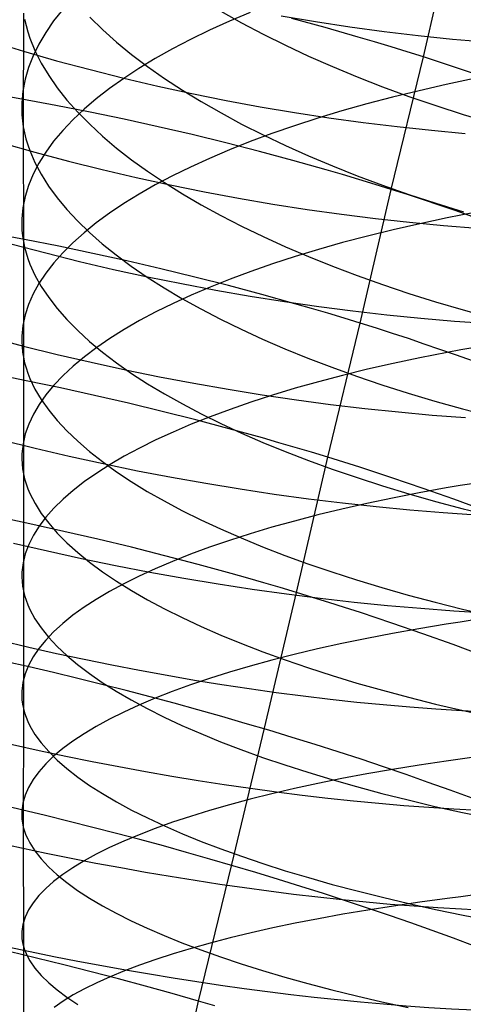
# Model space of a CAD drawing. Extents: x -383 to 1849, y -1185 to -529.
# Tile 784 of 870: x 1817 to 1823, y -996 to -982. Entities that reach past the tile are written whole.
import ezdxf

# ---------------------------------------------------------------- set-up
doc = ezdxf.new("R2010")
doc.units = 0
doc.layers.add('PREDEFINITO', color=7, linetype='CONTINUOUS')

msp = doc.modelspace()

# ---------------------------------------------------------------- linework, layer by layer
at = {"layer": 'PREDEFINITO'}
for p, q in [((1822.642, -982.461, 478.222), (1823.071, -980.608, 478.91)), ((1817.579, -981.793, 660.95), (1817.452, -981.954, 660.505)), ((1817.027, -981.844, 655.741), (1817.026, -983.441, 656.411)), ((1817.043, -981.932, 655.515), (1817.064, -982.02, 655.288)), ((1817.958, -981.901, 651.087), (1818.14, -982.078, 650.666)), ((1819.8, -981.817, 647.22), (1820.09, -981.98, 646.856)), ((1820.21, -981.836, 666.586), (1819.918, -981.96, 666.211)), ((1820.644, -981.884, 510.293), (1821.126, -981.965, 510.244)), ((1821.262, -982.049, 477.975), (1820.794, -981.922, 477.924)), ((1817.064, -982.02, 655.288), (1817.089, -982.108, 655.063)), ((1817.452, -981.954, 660.505), (1817.34, -982.116, 660.056)), ((1818.14, -982.078, 650.666), (1818.336, -982.252, 650.25)), ((1819.639, -982.086, 665.828), (1819.372, -982.216, 665.436)), ((1819.918, -981.96, 666.211), (1819.639, -982.086, 665.828)), ((1820.09, -981.98, 646.856), (1820.391, -982.14, 646.501)), ((1821.126, -981.965, 510.244), (1821.608, -982.038, 510.183)), ((1821.727, -982.181, 478.042), (1821.262, -982.049, 477.975)), ((1821.608, -982.038, 510.183), (1822.089, -982.103, 510.108)), ((1817.089, -982.108, 655.063), (1817.119, -982.196, 654.837)), ((1817.119, -982.196, 654.837), (1817.19, -982.371, 654.388)), ((1817.34, -982.116, 660.056), (1817.244, -982.279, 659.605)), ((1819.372, -982.216, 665.436), (1819.118, -982.348, 665.037)), ((1820.391, -982.14, 646.501), (1820.704, -982.296, 646.155)), ((1821.957, -982.249, 478.081), (1821.727, -982.181, 478.042)), ((1822.089, -982.103, 510.108), (1822.57, -982.16, 510.02)), ((1822.57, -982.16, 510.02), (1823.049, -982.209, 509.919)), ((1823.049, -982.209, 509.919), (1823.526, -982.25, 509.805)), ((1816.565, -982.239, 509.525), (1817.027, -982.379, 509.588)), ((1817.244, -982.279, 659.605), (1817.163, -982.443, 659.152)), ((1818.336, -982.252, 650.25), (1818.546, -982.424, 649.84)), ((1819.118, -982.348, 665.037), (1818.877, -982.483, 664.63)), ((1820.704, -982.296, 646.155), (1821.029, -982.448, 645.818)), ((1822.187, -982.319, 478.124), (1821.957, -982.249, 478.081)), ((1822.415, -982.389, 478.171), (1822.187, -982.319, 478.124)), ((1817.027, -982.379, 509.588), (1817.494, -982.513, 509.637)), ((1817.163, -982.443, 659.152), (1817.099, -982.608, 658.696)), ((1817.19, -982.371, 654.388), (1817.278, -982.546, 653.941)), ((1818.546, -982.424, 649.84), (1818.771, -982.594, 649.436)), ((1818.877, -982.483, 664.63), (1818.649, -982.621, 664.217)), ((1821.029, -982.448, 645.818), (1821.365, -982.596, 645.491)), ((1822.191, -984.321, 477.566), (1822.642, -982.461, 478.222)), ((1822.642, -982.461, 478.222), (1822.415, -982.389, 478.171)), ((1822.868, -982.535, 478.277), (1822.642, -982.461, 478.222)), ((1817.099, -982.608, 658.696), (1817.051, -982.774, 658.24)), ((1817.278, -982.546, 653.941), (1817.383, -982.72, 653.497)), ((1817.494, -982.513, 509.637), (1817.964, -982.639, 509.672)), ((1817.964, -982.639, 509.672), (1818.437, -982.758, 509.692)), ((1818.649, -982.621, 664.217), (1818.435, -982.761, 663.797)), ((1818.771, -982.594, 649.436), (1819.009, -982.761, 649.039)), ((1821.365, -982.596, 645.491), (1821.711, -982.74, 645.174)), ((1823.092, -982.609, 478.336), (1822.868, -982.535, 478.277)), ((1823.315, -982.685, 478.399), (1823.092, -982.609, 478.336)), ((1817.051, -982.774, 658.24), (1817.019, -982.94, 657.783)), ((1817.383, -982.72, 653.497), (1817.503, -982.894, 653.055)), ((1818.435, -982.761, 663.797), (1818.235, -982.904, 663.371)), ((1818.437, -982.758, 509.692), (1818.913, -982.869, 509.698)), ((1819.009, -982.761, 649.039), (1819.26, -982.926, 648.649)), ((1821.711, -982.74, 645.174), (1822.069, -982.879, 644.869)), ((1823.354, -982.765, 670.173), (1823.157, -982.806, 670.036)), ((1817.503, -982.894, 653.055), (1817.639, -983.066, 652.618)), ((1818.235, -982.904, 663.371), (1818.049, -983.048, 662.94)), ((1818.913, -982.869, 509.698), (1819.391, -982.973, 509.69)), ((1822.069, -982.879, 644.869), (1822.436, -983.014, 644.574)), ((1822.962, -982.847, 669.896), (1822.58, -982.934, 669.606)), ((1823.157, -982.806, 670.036), (1822.962, -982.847, 669.896)), ((1817.004, -983.051, 477.327), (1816.525, -982.967, 477.395)), ((1817.484, -983.14, 477.274), (1817.004, -983.051, 477.327)), ((1817.019, -982.94, 657.783), (1817.005, -983.107, 657.325)), ((1818.049, -983.048, 662.94), (1817.878, -983.195, 662.504)), ((1819.26, -982.926, 648.649), (1819.524, -983.088, 648.266)), ((1819.391, -982.973, 509.69), (1819.871, -983.07, 509.669)), ((1822.208, -983.025, 669.303), (1821.847, -983.119, 668.988)), ((1822.58, -982.934, 669.606), (1822.208, -983.025, 669.303)), ((1822.436, -983.014, 644.574), (1822.814, -983.143, 644.29)), ((1817.005, -983.107, 657.325), (1817.004, -983.19, 657.096)), ((1817.004, -983.19, 657.096), (1817.007, -983.274, 656.868)), ((1817.963, -983.234, 477.235), (1817.484, -983.14, 477.274)), ((1817.639, -983.066, 652.618), (1817.791, -983.236, 652.184)), ((1817.878, -983.195, 662.504), (1817.721, -983.343, 662.063)), ((1819.524, -983.088, 648.266), (1819.801, -983.247, 647.891)), ((1819.871, -983.07, 509.669), (1820.352, -983.159, 509.633)), ((1820.352, -983.159, 509.633), (1820.833, -983.24, 509.584)), ((1821.847, -983.119, 668.988), (1821.497, -983.218, 668.661)), ((1822.814, -983.143, 644.29), (1823.201, -983.268, 644.019)), ((1817.007, -983.274, 656.868), (1817.015, -983.357, 656.639)), ((1817.791, -983.236, 652.184), (1817.958, -983.406, 651.755)), ((1818.442, -983.334, 477.211), (1817.963, -983.234, 477.235)), ((1818.92, -983.44, 477.201), (1818.442, -983.334, 477.211)), ((1819.801, -983.247, 647.891), (1820.09, -983.403, 647.524)), ((1821.158, -983.32, 668.324), (1820.83, -983.426, 667.975)), ((1820.833, -983.24, 509.584), (1821.314, -983.314, 509.521)), ((1821.497, -983.218, 668.661), (1821.158, -983.32, 668.324)), ((1821.314, -983.314, 509.521), (1821.795, -983.381, 509.446)), ((1823.201, -983.268, 644.019), (1823.598, -983.388, 643.76)), ((1817.015, -983.357, 656.639), (1817.026, -983.441, 656.411)), ((1817.026, -983.441, 656.411), (1817.043, -983.525, 656.183)), ((1817.026, -983.441, 656.411), (1817.027, -985.051, 657.046)), ((1817.721, -983.343, 662.063), (1817.579, -983.493, 661.618)), ((1817.958, -983.406, 651.755), (1818.139, -983.574, 651.331)), ((1819.396, -983.55, 477.207), (1818.92, -983.44, 477.201)), ((1820.09, -983.403, 647.524), (1820.391, -983.556, 647.165)), ((1820.83, -983.426, 667.975), (1820.515, -983.536, 667.617)), ((1821.795, -983.381, 509.446), (1822.275, -983.439, 509.356)), ((1822.275, -983.439, 509.356), (1822.753, -983.49, 509.254)), ((1817.043, -983.525, 656.183), (1817.063, -983.608, 655.955)), ((1817.063, -983.608, 655.955), (1817.088, -983.692, 655.727)), ((1817.579, -983.493, 661.618), (1817.451, -983.645, 661.169)), ((1818.139, -983.574, 651.331), (1818.335, -983.74, 650.912)), ((1819.87, -983.666, 477.228), (1819.396, -983.55, 477.207)), ((1820.515, -983.536, 667.617), (1820.211, -983.649, 667.249)), ((1820.391, -983.556, 647.165), (1820.705, -983.705, 646.816)), ((1822.753, -983.49, 509.254), (1823.229, -983.533, 509.139)), ((1816.723, -983.664, 508.952), (1817.189, -983.796, 509.001)), ((1817.088, -983.692, 655.727), (1817.118, -983.775, 655.5)), ((1817.451, -983.645, 661.169), (1817.34, -983.797, 660.718)), ((1818.335, -983.74, 650.912), (1818.546, -983.904, 650.499)), ((1820.342, -983.787, 477.265), (1819.87, -983.666, 477.228)), ((1820.211, -983.649, 667.249), (1819.919, -983.765, 666.871)), ((1820.705, -983.705, 646.816), (1821.029, -983.85, 646.477)), ((1817.118, -983.775, 655.5), (1817.189, -983.942, 655.048)), ((1817.189, -983.796, 509.001), (1817.66, -983.922, 509.036)), ((1817.34, -983.797, 660.718), (1817.244, -983.951, 660.263)), ((1819.639, -983.884, 666.485), (1819.373, -984.006, 666.09)), ((1819.919, -983.765, 666.871), (1819.639, -983.884, 666.485)), ((1820.81, -983.913, 477.316), (1820.342, -983.787, 477.265)), ((1821.029, -983.85, 646.477), (1821.365, -983.991, 646.147)), ((1817.244, -983.951, 660.263), (1817.163, -984.107, 659.807)), ((1817.189, -983.942, 655.048), (1817.277, -984.107, 654.598)), ((1817.66, -983.922, 509.036), (1818.133, -984.04, 509.056)), ((1818.546, -983.904, 650.499), (1818.77, -984.065, 650.092)), ((1819.373, -984.006, 666.09), (1819.119, -984.13, 665.688)), ((1821.275, -984.044, 477.384), (1820.81, -983.913, 477.316)), ((1821.365, -983.991, 646.147), (1821.712, -984.129, 645.828)), ((1817.163, -984.107, 659.807), (1817.099, -984.263, 659.348)), ((1817.277, -984.107, 654.598), (1817.381, -984.273, 654.15)), ((1818.133, -984.04, 509.056), (1818.609, -984.151, 509.062)), ((1818.609, -984.151, 509.062), (1819.087, -984.256, 509.054)), ((1818.77, -984.065, 650.092), (1819.008, -984.225, 649.691)), ((1819.119, -984.13, 665.688), (1818.878, -984.258, 665.278)), ((1821.506, -984.111, 477.423), (1821.275, -984.044, 477.384)), ((1821.735, -984.18, 477.467), (1821.506, -984.111, 477.423)), ((1821.712, -984.129, 645.828), (1822.069, -984.262, 645.519)), ((1817.099, -984.263, 659.348), (1817.051, -984.419, 658.889)), ((1817.381, -984.273, 654.15), (1817.501, -984.437, 653.706)), ((1818.878, -984.258, 665.278), (1818.65, -984.388, 664.862)), ((1819.008, -984.225, 649.691), (1819.259, -984.382, 649.298)), ((1819.087, -984.256, 509.054), (1819.567, -984.353, 509.032)), ((1821.964, -984.25, 477.514), (1821.735, -984.18, 477.467)), ((1822.191, -984.321, 477.566), (1821.964, -984.25, 477.514)), ((1822.069, -984.262, 645.519), (1822.437, -984.391, 645.222)), ((1817.051, -984.419, 658.889), (1817.019, -984.577, 658.428)), ((1817.501, -984.437, 653.706), (1817.637, -984.6, 653.265)), ((1818.65, -984.388, 664.862), (1818.436, -984.52, 664.438)), ((1819.259, -984.382, 649.298), (1819.523, -984.537, 648.912)), ((1819.567, -984.353, 509.032), (1820.047, -984.442, 508.996)), ((1821.755, -986.198, 476.95), (1822.191, -984.321, 477.566)), ((1822.417, -984.393, 477.621), (1822.191, -984.321, 477.566)), ((1822.641, -984.467, 477.681), (1822.417, -984.393, 477.621)), ((1822.437, -984.391, 645.222), (1822.814, -984.515, 644.936)), ((1817.019, -984.577, 658.428), (1817.005, -984.734, 657.967)), ((1818.436, -984.52, 664.438), (1818.236, -984.654, 664.009)), ((1819.523, -984.537, 648.912), (1819.8, -984.688, 648.533)), ((1820.047, -984.442, 508.996), (1820.528, -984.525, 508.947)), ((1820.528, -984.525, 508.947), (1821.009, -984.6, 508.883)), ((1822.864, -984.541, 477.744), (1822.641, -984.467, 477.681)), ((1822.814, -984.515, 644.936), (1823.202, -984.634, 644.662)), ((1823.086, -984.617, 477.812), (1822.864, -984.541, 477.744)), ((1817.637, -984.6, 653.265), (1817.788, -984.763, 652.828)), ((1818.236, -984.654, 664.009), (1818.05, -984.79, 663.575)), ((1819.8, -984.688, 648.533), (1820.089, -984.837, 648.164)), ((1821.009, -984.6, 508.883), (1821.49, -984.667, 508.806)), ((1821.49, -984.667, 508.806), (1821.969, -984.728, 508.716)), ((1823.168, -984.682, 670.69), (1822.973, -984.72, 670.549)), ((1823.525, -984.772, 477.958), (1823.086, -984.617, 477.812)), ((1823.365, -984.644, 670.828), (1823.168, -984.682, 670.69)), ((1817.005, -984.734, 657.967), (1817.004, -984.813, 657.737)), ((1817.004, -984.813, 657.737), (1817.007, -984.892, 657.506)), ((1817.788, -984.763, 652.828), (1817.954, -984.923, 652.396)), ((1818.05, -984.79, 663.575), (1817.879, -984.928, 663.135)), ((1820.089, -984.837, 648.164), (1820.391, -984.982, 647.802)), ((1821.969, -984.728, 508.716), (1822.447, -984.781, 508.613)), ((1822.591, -984.801, 670.257), (1822.219, -984.886, 669.952)), ((1822.447, -984.781, 508.613), (1822.922, -984.826, 508.497)), ((1822.973, -984.72, 670.549), (1822.591, -984.801, 670.257)), ((1822.922, -984.826, 508.497), (1823.395, -984.863, 508.367)), ((1817.043, -985.023, 476.66), (1816.563, -984.933, 476.714)), ((1817.007, -984.892, 657.506), (1817.015, -984.972, 657.276)), ((1817.015, -984.972, 657.276), (1817.027, -985.051, 657.046)), ((1817.879, -984.928, 663.135), (1817.722, -985.068, 662.691)), ((1817.954, -984.923, 652.396), (1818.135, -985.083, 651.969)), ((1820.391, -984.982, 647.802), (1820.704, -985.124, 647.45)), ((1821.858, -984.974, 669.635), (1821.508, -985.067, 669.307)), ((1822.219, -984.886, 669.952), (1821.858, -984.974, 669.635)), ((1816.869, -985.087, 508.386), (1817.34, -985.212, 508.421)), ((1817.027, -985.051, 657.046), (1817.043, -985.13, 656.816)), ((1817.027, -985.051, 657.046), (1817.028, -988.311, 658.211)), ((1817.523, -985.118, 476.62), (1817.043, -985.023, 476.66)), ((1817.043, -985.13, 656.816), (1817.064, -985.209, 656.587)), ((1818.002, -985.219, 476.596), (1817.523, -985.118, 476.62)), ((1817.722, -985.068, 662.691), (1817.58, -985.209, 662.243)), ((1818.135, -985.083, 651.969), (1818.331, -985.24, 651.547)), ((1820.704, -985.124, 647.45), (1821.028, -985.263, 647.108)), ((1821.508, -985.067, 669.307), (1821.169, -985.163, 668.967)), ((1817.064, -985.209, 656.587), (1817.089, -985.288, 656.358)), ((1817.34, -985.212, 508.421), (1817.814, -985.33, 508.442)), ((1817.58, -985.209, 662.243), (1817.453, -985.352, 661.791)), ((1818.481, -985.324, 476.586), (1818.002, -985.219, 476.596)), ((1818.331, -985.24, 651.547), (1818.541, -985.396, 651.131)), ((1820.841, -985.262, 668.616), (1820.525, -985.364, 668.255)), ((1821.169, -985.163, 668.967), (1820.841, -985.262, 668.616)), ((1821.028, -985.263, 647.108), (1821.364, -985.398, 646.776)), ((1817.089, -985.288, 656.358), (1817.119, -985.367, 656.129)), ((1817.119, -985.367, 656.129), (1817.19, -985.524, 655.673)), ((1817.453, -985.352, 661.791), (1817.341, -985.496, 661.336)), ((1817.814, -985.33, 508.442), (1818.29, -985.442, 508.448)), ((1818.957, -985.435, 476.591), (1818.481, -985.324, 476.586)), ((1818.541, -985.396, 651.131), (1818.765, -985.55, 650.721)), ((1820.525, -985.364, 668.255), (1820.22, -985.47, 667.885)), ((1821.364, -985.398, 646.776), (1821.711, -985.529, 646.454)), ((1817.19, -985.524, 655.673), (1817.278, -985.681, 655.22)), ((1817.341, -985.496, 661.336), (1817.245, -985.641, 660.878)), ((1818.29, -985.442, 508.448), (1818.768, -985.546, 508.44)), ((1818.768, -985.546, 508.44), (1819.248, -985.643, 508.417)), ((1819.432, -985.55, 476.612), (1818.957, -985.435, 476.591)), ((1820.22, -985.47, 667.885), (1819.928, -985.579, 667.505)), ((1821.711, -985.529, 646.454), (1822.068, -985.656, 646.142)), ((1817.245, -985.641, 660.878), (1817.164, -985.787, 660.419)), ((1817.278, -985.681, 655.22), (1817.383, -985.838, 654.769)), ((1818.765, -985.55, 650.721), (1819.002, -985.701, 650.317)), ((1819.248, -985.643, 508.417), (1819.729, -985.734, 508.381)), ((1819.904, -985.67, 476.648), (1819.432, -985.55, 476.612)), ((1819.928, -985.579, 667.505), (1819.648, -985.69, 667.116)), ((1820.373, -985.795, 476.7), (1819.904, -985.67, 476.648)), ((1822.068, -985.656, 646.142), (1822.436, -985.779, 645.843)), ((1817.164, -985.787, 660.419), (1817.1, -985.934, 659.957)), ((1819.002, -985.701, 650.317), (1819.253, -985.85, 649.921)), ((1819.381, -985.804, 666.719), (1819.127, -985.921, 666.314)), ((1819.648, -985.69, 667.116), (1819.381, -985.804, 666.719)), ((1819.729, -985.734, 508.381), (1820.21, -985.817, 508.331)), ((1820.21, -985.817, 508.331), (1820.691, -985.894, 508.267)), ((1820.838, -985.925, 476.767), (1820.373, -985.795, 476.7)), ((1822.436, -985.779, 645.843), (1822.813, -985.898, 645.554)), ((1817.1, -985.934, 659.957), (1817.052, -986.082, 659.494)), ((1817.383, -985.838, 654.769), (1817.503, -985.993, 654.321)), ((1819.127, -985.921, 666.314), (1818.885, -986.04, 665.901)), ((1819.253, -985.85, 649.921), (1819.517, -985.997, 649.532)), ((1820.691, -985.894, 508.267), (1821.172, -985.963, 508.189)), ((1821.069, -985.992, 476.807), (1820.838, -985.925, 476.767)), ((1822.813, -985.898, 645.554), (1823.2, -986.012, 645.278)), ((1817.052, -986.082, 659.494), (1817.02, -986.23, 659.03)), ((1817.503, -985.993, 654.321), (1817.639, -986.148, 653.877)), ((1818.885, -986.04, 665.901), (1818.657, -986.162, 665.482)), ((1819.517, -985.997, 649.532), (1819.793, -986.141, 649.151)), ((1821.299, -986.059, 476.851), (1821.069, -985.992, 476.807)), ((1821.172, -985.963, 508.189), (1821.651, -986.025, 508.098)), ((1821.528, -986.128, 476.898), (1821.299, -986.059, 476.851)), ((1821.651, -986.025, 508.098), (1822.129, -986.08, 507.994)), ((1822.129, -986.08, 507.994), (1822.605, -986.128, 507.876)), ((1823.2, -986.012, 645.278), (1823.597, -986.121, 645.015)), ((1817.02, -986.23, 659.03), (1817.005, -986.379, 658.566)), ((1817.639, -986.148, 653.877), (1817.791, -986.302, 653.438)), ((1818.657, -986.162, 665.482), (1818.443, -986.286, 665.056)), ((1819.793, -986.141, 649.151), (1820.082, -986.282, 648.779)), ((1821.298, -988.079, 476.366), (1821.755, -986.198, 476.95)), ((1821.755, -986.198, 476.95), (1821.528, -986.128, 476.898)), ((1821.982, -986.27, 477.005), (1821.755, -986.198, 476.95)), ((1822.605, -986.128, 507.876), (1823.077, -986.168, 507.746)), ((1823.077, -986.168, 507.746), (1823.547, -986.201, 507.602)), ((1817.791, -986.302, 653.438), (1817.957, -986.454, 653.002)), ((1818.443, -986.286, 665.056), (1818.242, -986.412, 664.624)), ((1820.082, -986.282, 648.779), (1820.383, -986.42, 648.415)), ((1822.206, -986.342, 477.065), (1821.982, -986.27, 477.005)), ((1822.43, -986.415, 477.129), (1822.206, -986.342, 477.065)), ((1816.558, -986.394, 507.8), (1817.029, -986.518, 507.836)), ((1817.005, -986.379, 658.566), (1817.004, -986.454, 658.334)), ((1817.004, -986.454, 658.334), (1817.008, -986.528, 658.103)), ((1817.957, -986.454, 653.002), (1818.139, -986.605, 652.572)), ((1818.242, -986.412, 664.624), (1818.056, -986.539, 664.186)), ((1820.383, -986.42, 648.415), (1820.696, -986.556, 648.06)), ((1822.652, -986.49, 477.196), (1822.43, -986.415, 477.129)), ((1823.091, -986.642, 477.343), (1822.652, -986.49, 477.196)), ((1817.008, -986.528, 658.103), (1817.015, -986.603, 657.871)), ((1817.015, -986.603, 657.871), (1817.027, -986.677, 657.639)), ((1817.029, -986.518, 507.836), (1817.503, -986.636, 507.856)), ((1817.503, -986.636, 507.856), (1817.979, -986.747, 507.862)), ((1818.056, -986.539, 664.186), (1817.884, -986.669, 663.744)), ((1818.139, -986.605, 652.572), (1818.335, -986.754, 652.147)), ((1820.696, -986.556, 648.06), (1821.02, -986.687, 647.715)), ((1822.973, -986.609, 671.158), (1822.591, -986.684, 670.865)), ((1823.168, -986.573, 671.3), (1822.973, -986.609, 671.158)), ((1823.524, -986.797, 477.504), (1823.091, -986.642, 477.343)), ((1823.365, -986.538, 671.439), (1823.168, -986.573, 671.3)), ((1817.027, -986.677, 657.639), (1817.044, -986.752, 657.408)), ((1817.044, -986.752, 657.408), (1817.064, -986.826, 657.177)), ((1817.884, -986.669, 663.744), (1817.727, -986.8, 663.297)), ((1817.979, -986.747, 507.862), (1818.458, -986.852, 507.854)), ((1818.335, -986.754, 652.147), (1818.545, -986.902, 651.727)), ((1821.02, -986.687, 647.715), (1821.355, -986.816, 647.38)), ((1822.219, -986.763, 670.558), (1821.858, -986.845, 670.24)), ((1822.591, -986.684, 670.865), (1822.219, -986.763, 670.558)), ((1817.068, -987.005, 476.031), (1816.588, -986.909, 476.07)), ((1817.064, -986.826, 657.177), (1817.089, -986.9, 656.947)), ((1817.089, -986.9, 656.947), (1817.119, -986.975, 656.717)), ((1817.727, -986.8, 663.297), (1817.584, -986.933, 662.845)), ((1818.458, -986.852, 507.854), (1818.937, -986.95, 507.832)), ((1818.545, -986.902, 651.727), (1818.769, -987.047, 651.314)), ((1821.355, -986.816, 647.38), (1821.702, -986.94, 647.056)), ((1821.858, -986.845, 670.24), (1821.508, -986.931, 669.91)), ((1817.546, -987.106, 476.006), (1817.068, -987.005, 476.031)), ((1817.119, -986.975, 656.717), (1817.19, -987.123, 656.258)), ((1817.456, -987.067, 662.391), (1817.344, -987.202, 661.933)), ((1817.584, -986.933, 662.845), (1817.456, -987.067, 662.391)), ((1818.769, -987.047, 651.314), (1819.007, -987.191, 650.908)), ((1818.937, -986.95, 507.832), (1819.418, -987.041, 507.795)), ((1819.418, -987.041, 507.795), (1819.899, -987.125, 507.744)), ((1821.168, -987.02, 669.568), (1820.841, -987.112, 669.216)), ((1821.508, -986.931, 669.91), (1821.168, -987.02, 669.568)), ((1821.702, -986.94, 647.056), (1822.059, -987.061, 646.742)), ((1822.059, -987.061, 646.742), (1822.426, -987.178, 646.44)), ((1817.19, -987.123, 656.258), (1817.277, -987.271, 655.802)), ((1817.344, -987.202, 661.933), (1817.247, -987.338, 661.472)), ((1818.024, -987.211, 475.997), (1817.546, -987.106, 476.006)), ((1819.007, -987.191, 650.908), (1819.258, -987.332, 650.508)), ((1819.899, -987.125, 507.744), (1820.38, -987.203, 507.679)), ((1820.38, -987.203, 507.679), (1820.86, -987.274, 507.601)), ((1820.841, -987.112, 669.216), (1820.524, -987.207, 668.853)), ((1822.426, -987.178, 646.44), (1822.803, -987.291, 646.15)), ((1817.247, -987.338, 661.472), (1817.167, -987.475, 661.009)), ((1817.277, -987.271, 655.802), (1817.382, -987.419, 655.348)), ((1818.501, -987.322, 476.003), (1818.024, -987.211, 475.997)), ((1818.975, -987.437, 476.024), (1818.501, -987.322, 476.003)), ((1819.258, -987.332, 650.508), (1819.522, -987.471, 650.117)), ((1820.22, -987.305, 668.48), (1819.928, -987.407, 668.098)), ((1820.524, -987.207, 668.853), (1820.22, -987.305, 668.48)), ((1820.86, -987.274, 507.601), (1821.339, -987.338, 507.509)), ((1821.339, -987.338, 507.509), (1821.817, -987.394, 507.404)), ((1822.803, -987.291, 646.15), (1823.19, -987.399, 645.872)), ((1817.167, -987.475, 661.009), (1817.102, -987.613, 660.544)), ((1817.382, -987.419, 655.348), (1817.502, -987.565, 654.898)), ((1819.447, -987.556, 476.061), (1818.975, -987.437, 476.024)), ((1819.522, -987.471, 650.117), (1819.799, -987.608, 649.733)), ((1819.928, -987.407, 668.098), (1819.648, -987.51, 667.707)), ((1821.817, -987.394, 507.404), (1822.292, -987.444, 507.285)), ((1822.292, -987.444, 507.285), (1822.764, -987.487, 507.153)), ((1823.19, -987.399, 645.872), (1823.587, -987.503, 645.606)), ((1817.102, -987.613, 660.544), (1817.054, -987.752, 660.078)), ((1817.502, -987.565, 654.898), (1817.637, -987.711, 654.452)), ((1819.381, -987.617, 667.308), (1819.127, -987.726, 666.901)), ((1819.648, -987.51, 667.707), (1819.381, -987.617, 667.308)), ((1819.916, -987.681, 476.113), (1819.447, -987.556, 476.061)), ((1819.799, -987.608, 649.733), (1820.088, -987.742, 649.357)), ((1822.764, -987.487, 507.153), (1823.233, -987.523, 507.008)), ((1817.054, -987.752, 660.078), (1817.022, -987.891, 659.611)), ((1817.637, -987.711, 654.452), (1817.789, -987.856, 654.009)), ((1819.127, -987.726, 666.901), (1818.885, -987.837, 666.486)), ((1820.381, -987.809, 476.181), (1819.916, -987.681, 476.113)), ((1820.088, -987.742, 649.357), (1820.39, -987.873, 648.991)), ((1816.718, -987.836, 507.276), (1817.192, -987.953, 507.297)), ((1817.022, -987.891, 659.611), (1817.007, -988.031, 659.144)), ((1817.789, -987.856, 654.009), (1817.955, -987.999, 653.571)), ((1818.885, -987.837, 666.486), (1818.657, -987.95, 666.064)), ((1820.612, -987.875, 476.221), (1820.381, -987.809, 476.181)), ((1820.39, -987.873, 648.991), (1820.703, -988.001, 648.633)), ((1820.842, -987.942, 476.266), (1820.612, -987.875, 476.221)), ((1817.007, -988.031, 659.144), (1817.006, -988.101, 658.911)), ((1817.192, -987.953, 507.297), (1817.669, -988.064, 507.303)), ((1817.955, -987.999, 653.571), (1818.136, -988.141, 653.138)), ((1818.657, -987.95, 666.064), (1818.443, -988.065, 665.636)), ((1820.703, -988.001, 648.633), (1821.027, -988.126, 648.286)), ((1821.071, -988.01, 476.314), (1820.842, -987.942, 476.266)), ((1821.298, -988.079, 476.366), (1821.071, -988.01, 476.314)), ((1817.006, -988.101, 658.911), (1817.009, -988.171, 658.677)), ((1817.009, -988.171, 658.677), (1817.016, -988.241, 658.444)), ((1817.669, -988.064, 507.303), (1818.147, -988.169, 507.294)), ((1818.136, -988.141, 653.138), (1818.332, -988.282, 652.711)), ((1818.147, -988.169, 507.294), (1818.627, -988.268, 507.271)), ((1818.443, -988.065, 665.636), (1818.243, -988.183, 665.202)), ((1820.859, -989.978, 475.824), (1821.298, -988.079, 476.366)), ((1821.027, -988.126, 648.286), (1821.363, -988.248, 647.948)), ((1821.525, -988.15, 476.422), (1821.298, -988.079, 476.366)), ((1821.75, -988.221, 476.482), (1821.525, -988.15, 476.422)), ((1817.016, -988.241, 658.444), (1817.028, -988.311, 658.211)), ((1817.028, -988.311, 658.211), (1817.027, -991.605, 659.273)), ((1817.028, -988.311, 658.211), (1817.045, -988.381, 657.978)), ((1818.056, -988.302, 664.762), (1817.884, -988.422, 664.317)), ((1818.243, -988.183, 665.202), (1818.056, -988.302, 664.762)), ((1818.332, -988.282, 652.711), (1818.542, -988.421, 652.289)), ((1818.627, -988.268, 507.271), (1819.107, -988.359, 507.234)), ((1821.363, -988.248, 647.948), (1821.71, -988.366, 647.621)), ((1821.974, -988.293, 476.547), (1821.75, -988.221, 476.482)), ((1822.196, -988.367, 476.615), (1821.974, -988.293, 476.547)), ((1817.045, -988.381, 657.978), (1817.065, -988.451, 657.746)), ((1817.884, -988.422, 664.317), (1817.727, -988.545, 663.867)), ((1818.542, -988.421, 652.289), (1818.765, -988.558, 651.874)), ((1819.107, -988.359, 507.234), (1819.588, -988.445, 507.183)), ((1819.588, -988.445, 507.183), (1820.068, -988.524, 507.118)), ((1821.71, -988.366, 647.621), (1822.067, -988.481, 647.305)), ((1822.636, -988.516, 476.763), (1822.196, -988.367, 476.615)), ((1823.354, -988.446, 672.006), (1823.156, -988.478, 671.867)), ((1817.065, -988.451, 657.746), (1817.09, -988.521, 657.514)), ((1817.09, -988.521, 657.514), (1817.119, -988.59, 657.282)), ((1817.727, -988.545, 663.867), (1817.584, -988.668, 663.413)), ((1818.765, -988.558, 651.874), (1819.003, -988.693, 651.466)), ((1820.068, -988.524, 507.118), (1820.548, -988.596, 507.039)), ((1822.067, -988.481, 647.305), (1822.435, -988.592, 647.001)), ((1822.58, -988.58, 671.43), (1822.208, -988.653, 671.122)), ((1822.961, -988.511, 671.724), (1822.58, -988.58, 671.43)), ((1823.07, -988.669, 476.926), (1822.636, -988.516, 476.763)), ((1823.156, -988.478, 671.867), (1822.961, -988.511, 671.724)), ((1817.119, -988.59, 657.282), (1817.191, -988.73, 656.82)), ((1817.584, -988.668, 663.413), (1817.456, -988.793, 662.956)), ((1819.003, -988.693, 651.466), (1819.253, -988.827, 651.064)), ((1820.548, -988.596, 507.039), (1821.027, -988.661, 506.946)), ((1821.027, -988.661, 506.946), (1821.504, -988.72, 506.839)), ((1821.504, -988.72, 506.839), (1821.978, -988.772, 506.72)), ((1822.208, -988.653, 671.122), (1821.847, -988.729, 670.803)), ((1822.435, -988.592, 647.001), (1822.812, -988.699, 646.708)), ((1822.812, -988.699, 646.708), (1823.199, -988.802, 646.428)), ((1823.497, -988.825, 477.104), (1823.07, -988.669, 476.926)), ((1817.191, -988.73, 656.82), (1817.278, -988.869, 656.361)), ((1817.456, -988.793, 662.956), (1817.344, -988.919, 662.495)), ((1819.253, -988.827, 651.064), (1819.517, -988.958, 650.67)), ((1821.497, -988.808, 670.471), (1821.158, -988.89, 670.128)), ((1821.847, -988.729, 670.803), (1821.497, -988.808, 670.471)), ((1821.978, -988.772, 506.72), (1822.45, -988.817, 506.586)), ((1822.45, -988.817, 506.586), (1822.918, -988.855, 506.44)), ((1822.918, -988.855, 506.44), (1823.382, -988.887, 506.281)), ((1823.199, -988.802, 646.428), (1823.596, -988.9, 646.161)), ((1817.119, -989.014, 475.465), (1816.642, -988.913, 475.489)), ((1817.344, -988.919, 662.495), (1817.248, -989.046, 662.032)), ((1817.278, -988.869, 656.361), (1817.383, -989.007, 655.905)), ((1819.517, -988.958, 650.67), (1819.794, -989.086, 650.285)), ((1820.831, -988.975, 669.775), (1820.515, -989.063, 669.411)), ((1821.158, -988.89, 670.128), (1820.831, -988.975, 669.775)), ((1817.595, -989.12, 475.455), (1817.119, -989.014, 475.465)), ((1817.248, -989.046, 662.032), (1817.167, -989.174, 661.567)), ((1817.383, -989.007, 655.905), (1817.503, -989.145, 655.451)), ((1818.07, -989.23, 475.461), (1817.595, -989.12, 475.455)), ((1819.794, -989.086, 650.285), (1820.082, -989.213, 649.907)), ((1820.515, -989.063, 669.411), (1820.211, -989.153, 669.037)), ((1817.167, -989.174, 661.567), (1817.102, -989.303, 661.099)), ((1817.503, -989.145, 655.451), (1817.639, -989.282, 655.002)), ((1818.543, -989.344, 475.482), (1818.07, -989.23, 475.461)), ((1819.919, -989.247, 668.654), (1819.639, -989.343, 668.262)), ((1820.211, -989.153, 669.037), (1819.919, -989.247, 668.654)), ((1820.082, -989.213, 649.907), (1820.383, -989.336, 649.539)), ((1816.888, -989.284, 506.765), (1817.364, -989.395, 506.771)), ((1817.102, -989.303, 661.099), (1817.053, -989.433, 660.631)), ((1817.364, -989.395, 506.771), (1817.842, -989.499, 506.763)), ((1817.639, -989.282, 655.002), (1817.79, -989.418, 654.557)), ((1819.013, -989.463, 475.519), (1818.543, -989.344, 475.482)), ((1819.639, -989.343, 668.262), (1819.372, -989.441, 667.861)), ((1820.383, -989.336, 649.539), (1820.696, -989.457, 649.18)), ((1817.053, -989.433, 660.631), (1817.022, -989.563, 660.161)), ((1817.79, -989.418, 654.557), (1817.957, -989.553, 654.116)), ((1817.842, -989.499, 506.763), (1818.321, -989.598, 506.74)), ((1817.957, -989.553, 654.116), (1818.138, -989.687, 653.68)), ((1819.118, -989.541, 667.453), (1818.877, -989.644, 667.037)), ((1819.481, -989.585, 475.572), (1819.013, -989.463, 475.519)), ((1819.372, -989.441, 667.861), (1819.118, -989.541, 667.453)), ((1820.696, -989.457, 649.18), (1821.02, -989.575, 648.83)), ((1817.006, -989.693, 659.692), (1817.005, -989.758, 659.457)), ((1817.022, -989.563, 660.161), (1817.006, -989.693, 659.692)), ((1818.138, -989.687, 653.68), (1818.334, -989.819, 653.25)), ((1818.321, -989.598, 506.74), (1818.801, -989.691, 506.702)), ((1818.877, -989.644, 667.037), (1818.65, -989.749, 666.614)), ((1818.801, -989.691, 506.702), (1819.281, -989.777, 506.65)), ((1819.944, -989.712, 475.64), (1819.481, -989.585, 475.572)), ((1821.02, -989.575, 648.83), (1821.356, -989.69, 648.491)), ((1821.356, -989.69, 648.491), (1821.702, -989.801, 648.163)), ((1817.005, -989.758, 659.457), (1817.008, -989.823, 659.222)), ((1817.008, -989.823, 659.222), (1817.016, -989.889, 658.988)), ((1818.334, -989.819, 653.25), (1818.544, -989.95, 652.825)), ((1818.65, -989.749, 666.614), (1818.436, -989.855, 666.184)), ((1819.281, -989.777, 506.65), (1819.761, -989.857, 506.584)), ((1820.175, -989.777, 475.68), (1819.944, -989.712, 475.64)), ((1820.404, -989.843, 475.724), (1820.175, -989.777, 475.68)), ((1821.702, -989.801, 648.163), (1822.059, -989.909, 647.845)), ((1817.016, -989.889, 658.988), (1817.028, -989.954, 658.753)), ((1817.028, -989.954, 658.753), (1817.044, -990.02, 658.519)), ((1818.236, -989.964, 665.748), (1818.05, -990.074, 665.307)), ((1818.436, -989.855, 666.184), (1818.236, -989.964, 665.748)), ((1818.544, -989.95, 652.825), (1818.768, -990.079, 652.407)), ((1819.761, -989.857, 506.584), (1820.24, -989.93, 506.504)), ((1820.24, -989.93, 506.504), (1820.718, -989.998, 506.41)), ((1820.632, -989.91, 475.772), (1820.404, -989.843, 475.724)), ((1820.859, -989.978, 475.824), (1820.632, -989.91, 475.772)), ((1822.059, -989.909, 647.845), (1822.427, -990.014, 647.539)), ((1817.044, -990.02, 658.519), (1817.064, -990.085, 658.285)), ((1817.064, -990.085, 658.285), (1817.089, -990.15, 658.052)), ((1818.05, -990.074, 665.307), (1817.878, -990.185, 664.86)), ((1818.768, -990.079, 652.407), (1819.006, -990.206, 651.996)), ((1820.409, -991.882, 475.316), (1820.859, -989.978, 475.824)), ((1820.718, -989.998, 506.41), (1821.194, -990.058, 506.303)), ((1821.086, -990.047, 475.88), (1820.859, -989.978, 475.824)), ((1821.312, -990.117, 475.941), (1821.086, -990.047, 475.88)), ((1821.194, -990.058, 506.303), (1821.668, -990.112, 506.182)), ((1822.427, -990.014, 647.539), (1822.804, -990.115, 647.245)), ((1817.089, -990.15, 658.052), (1817.118, -990.215, 657.819)), ((1817.118, -990.215, 657.819), (1817.189, -990.346, 657.355)), ((1817.878, -990.185, 664.86), (1817.721, -990.298, 664.409)), ((1819.006, -990.206, 651.996), (1819.257, -990.331, 651.592)), ((1821.536, -990.188, 476.005), (1821.312, -990.117, 475.941)), ((1821.758, -990.26, 476.074), (1821.536, -990.188, 476.005)), ((1821.668, -990.112, 506.182), (1822.138, -990.16, 506.047)), ((1822.138, -990.16, 506.047), (1822.605, -990.2, 505.9)), ((1822.605, -990.2, 505.9), (1823.068, -990.234, 505.739)), ((1822.804, -990.115, 647.245), (1823.191, -990.212, 646.963)), ((1823.068, -990.234, 505.739), (1823.527, -990.262, 505.565)), ((1823.191, -990.212, 646.963), (1823.587, -990.306, 646.694)), ((1817.189, -990.346, 657.355), (1817.277, -990.476, 656.893)), ((1817.721, -990.298, 664.409), (1817.579, -990.413, 663.954)), ((1819.257, -990.331, 651.592), (1819.521, -990.455, 651.196)), ((1822.199, -990.407, 476.222), (1821.758, -990.26, 476.074)), ((1823.353, -990.363, 672.54), (1823.155, -990.393, 672.401)), ((1817.277, -990.476, 656.893), (1817.381, -990.605, 656.434)), ((1817.579, -990.413, 663.954), (1817.452, -990.529, 663.494)), ((1819.521, -990.455, 651.196), (1819.798, -990.576, 650.807)), ((1822.633, -990.557, 476.386), (1822.199, -990.407, 476.222)), ((1822.578, -990.486, 671.962), (1822.207, -990.553, 671.653)), ((1822.961, -990.423, 672.258), (1822.578, -990.486, 671.962)), ((1823.155, -990.393, 672.401), (1822.961, -990.423, 672.258)), ((1817.34, -990.645, 663.032), (1817.244, -990.763, 662.567)), ((1817.452, -990.529, 663.494), (1817.34, -990.645, 663.032)), ((1817.381, -990.605, 656.434), (1817.501, -990.734, 655.978)), ((1819.798, -990.576, 650.807), (1820.087, -990.695, 650.427)), ((1821.846, -990.622, 671.332), (1821.496, -990.694, 670.999)), ((1822.207, -990.553, 671.653), (1821.846, -990.622, 671.332)), ((1823.061, -990.71, 476.565), (1822.633, -990.557, 476.386)), ((1817.244, -990.763, 662.567), (1817.163, -990.882, 662.099)), ((1817.501, -990.734, 655.978), (1817.636, -990.862, 655.526)), ((1820.087, -990.695, 650.427), (1820.389, -990.811, 650.056)), ((1821.157, -990.77, 670.655), (1820.829, -990.848, 670.3)), ((1821.496, -990.694, 670.999), (1821.157, -990.77, 670.655)), ((1823.482, -990.866, 476.758), (1823.061, -990.71, 476.565)), ((1817.163, -990.882, 662.099), (1817.099, -991.001, 661.63)), ((1817.636, -990.862, 655.526), (1817.787, -990.989, 655.078)), ((1820.513, -990.928, 669.935), (1820.209, -991.012, 669.559)), ((1820.389, -990.811, 650.056), (1820.702, -990.925, 649.695)), ((1820.829, -990.848, 670.3), (1820.513, -990.928, 669.935)), ((1820.702, -990.925, 649.695), (1821.027, -991.036, 649.343)), ((1817.099, -991.001, 661.63), (1817.051, -991.121, 661.16)), ((1817.787, -990.989, 655.078), (1817.954, -991.115, 654.635)), ((1820.209, -991.012, 669.559), (1819.918, -991.097, 669.174)), ((1821.027, -991.036, 649.343), (1821.362, -991.144, 649.002)), ((1817.051, -991.121, 661.16), (1817.02, -991.242, 660.688)), ((1817.954, -991.115, 654.635), (1818.135, -991.24, 654.197)), ((1819.638, -991.185, 668.781), (1819.371, -991.276, 668.378)), ((1819.918, -991.097, 669.174), (1819.638, -991.185, 668.781)), ((1821.362, -991.144, 649.002), (1821.709, -991.249, 648.671)), ((1817.02, -991.242, 660.688), (1817.005, -991.363, 660.216)), ((1818.135, -991.24, 654.197), (1818.33, -991.364, 653.764)), ((1819.371, -991.276, 668.378), (1819.117, -991.368, 667.968)), ((1821.709, -991.249, 648.671), (1822.066, -991.351, 648.352)), ((1822.066, -991.351, 648.352), (1822.434, -991.449, 648.044)), ((1817.005, -991.363, 660.216), (1817.004, -991.423, 659.98)), ((1817.004, -991.423, 659.98), (1817.007, -991.484, 659.744)), ((1817.007, -991.484, 659.744), (1817.015, -991.544, 659.509)), ((1818.33, -991.364, 653.764), (1818.54, -991.486, 653.338)), ((1818.54, -991.486, 653.338), (1818.764, -991.607, 652.917)), ((1818.877, -991.463, 667.55), (1818.649, -991.559, 667.125)), ((1819.117, -991.368, 667.968), (1818.877, -991.463, 667.55)), ((1822.434, -991.449, 648.044), (1822.812, -991.545, 647.747)), ((1817.015, -991.544, 659.509), (1817.027, -991.605, 659.273)), ((1817.027, -991.605, 659.273), (1817.026, -993.27, 659.75)), ((1817.027, -991.605, 659.273), (1817.043, -991.666, 659.038)), ((1818.649, -991.559, 667.125), (1818.435, -991.657, 666.693)), ((1818.764, -991.607, 652.917), (1819.001, -991.726, 652.504)), ((1822.812, -991.545, 647.747), (1823.199, -991.636, 647.464)), ((1817.043, -991.666, 659.038), (1817.064, -991.727, 658.803)), ((1817.064, -991.727, 658.803), (1817.089, -991.787, 658.568)), ((1818.235, -991.757, 666.255), (1818.049, -991.858, 665.812)), ((1818.435, -991.657, 666.693), (1818.235, -991.757, 666.255)), ((1819.001, -991.726, 652.504), (1819.252, -991.843, 652.097)), ((1823.199, -991.636, 647.464), (1823.595, -991.724, 647.193)), ((1817.089, -991.787, 658.568), (1817.119, -991.848, 658.334)), ((1817.119, -991.848, 658.334), (1817.19, -991.969, 657.867)), ((1818.049, -991.858, 665.812), (1817.878, -991.961, 665.363)), ((1819.252, -991.843, 652.097), (1819.516, -991.959, 651.699)), ((1819.954, -993.795, 474.844), (1820.409, -991.882, 475.316)), ((1817.19, -991.969, 657.867), (1817.278, -992.09, 657.403)), ((1817.878, -991.961, 665.363), (1817.721, -992.065, 664.91)), ((1819.516, -991.959, 651.699), (1819.792, -992.072, 651.308)), ((1817.278, -992.09, 657.403), (1817.382, -992.21, 656.941)), ((1817.579, -992.17, 664.453), (1817.451, -992.277, 663.991)), ((1817.721, -992.065, 664.91), (1817.579, -992.17, 664.453)), ((1819.792, -992.072, 651.308), (1820.081, -992.183, 650.926)), ((1817.451, -992.277, 663.991), (1817.34, -992.385, 663.527)), ((1817.382, -992.21, 656.941), (1817.503, -992.33, 656.482)), ((1820.081, -992.183, 650.926), (1820.382, -992.292, 650.553)), ((1820.382, -992.292, 650.553), (1820.695, -992.399, 650.189)), ((1823.156, -992.317, 672.898), (1822.962, -992.344, 672.754)), ((1823.354, -992.29, 673.038), (1823.156, -992.317, 672.898)), ((1817.34, -992.385, 663.527), (1817.244, -992.493, 663.06)), ((1817.503, -992.33, 656.482), (1817.639, -992.449, 656.028)), ((1817.639, -992.449, 656.028), (1817.791, -992.568, 655.577)), ((1820.695, -992.399, 650.189), (1821.019, -992.502, 649.836)), ((1822.58, -992.401, 672.457), (1822.208, -992.462, 672.147)), ((1822.962, -992.344, 672.754), (1822.58, -992.401, 672.457)), ((1817.244, -992.493, 663.06), (1817.163, -992.603, 662.59)), ((1817.791, -992.568, 655.577), (1817.957, -992.685, 655.131)), ((1821.019, -992.502, 649.836), (1821.355, -992.604, 649.492)), ((1821.497, -992.591, 671.491), (1821.158, -992.659, 671.145)), ((1821.847, -992.525, 671.825), (1821.497, -992.591, 671.491)), ((1822.208, -992.462, 672.147), (1821.847, -992.525, 671.825)), ((1817.099, -992.713, 662.118), (1817.051, -992.823, 661.646)), ((1817.163, -992.603, 662.59), (1817.099, -992.713, 662.118)), ((1817.957, -992.685, 655.131), (1818.139, -992.801, 654.69)), ((1820.831, -992.73, 670.788), (1820.515, -992.804, 670.421)), ((1821.158, -992.659, 671.145), (1820.831, -992.73, 670.788)), ((1821.355, -992.604, 649.492), (1821.701, -992.702, 649.16)), ((1821.701, -992.702, 649.16), (1822.058, -992.798, 648.838)), ((1817.051, -992.823, 661.646), (1817.019, -992.934, 661.172)), ((1818.139, -992.801, 654.69), (1818.335, -992.917, 654.254)), ((1820.515, -992.804, 670.421), (1820.211, -992.88, 670.044)), ((1822.058, -992.798, 648.838), (1822.426, -992.89, 648.528)), ((1817.019, -992.934, 661.172), (1817.005, -993.046, 660.698)), ((1818.335, -992.917, 654.254), (1818.545, -993.031, 653.825)), ((1819.919, -992.958, 669.657), (1819.639, -993.038, 669.262)), ((1820.211, -992.88, 670.044), (1819.919, -992.958, 669.657)), ((1822.426, -992.89, 648.528), (1822.803, -992.98, 648.23)), ((1822.803, -992.98, 648.23), (1823.19, -993.066, 647.945)), ((1817.005, -993.046, 660.698), (1817.004, -993.102, 660.461)), ((1817.004, -993.102, 660.461), (1817.007, -993.158, 660.224)), ((1818.545, -993.031, 653.825), (1818.769, -993.143, 653.401)), ((1818.769, -993.143, 653.401), (1819.007, -993.254, 652.985)), ((1819.372, -993.12, 668.858), (1819.118, -993.204, 668.445)), ((1819.639, -993.038, 669.262), (1819.372, -993.12, 668.858)), ((1823.19, -993.066, 647.945), (1823.587, -993.148, 647.673)), ((1817.007, -993.158, 660.224), (1817.014, -993.214, 659.987)), ((1817.014, -993.214, 659.987), (1817.026, -993.27, 659.75)), ((1817.026, -993.27, 659.75), (1817.043, -993.326, 659.514)), ((1817.026, -993.27, 659.75), (1817.027, -994.943, 660.191)), ((1819.118, -993.204, 668.445), (1818.877, -993.291, 668.026)), ((1819.007, -993.254, 652.985), (1819.258, -993.364, 652.576)), ((1817.043, -993.326, 659.514), (1817.063, -993.382, 659.278)), ((1817.063, -993.382, 659.278), (1817.088, -993.438, 659.042)), ((1818.65, -993.378, 667.599), (1818.436, -993.468, 667.165)), ((1818.877, -993.291, 668.026), (1818.65, -993.378, 667.599)), ((1819.258, -993.364, 652.576), (1819.522, -993.472, 652.174)), ((1817.088, -993.438, 659.042), (1817.118, -993.494, 658.807)), ((1817.118, -993.494, 658.807), (1817.189, -993.606, 658.338)), ((1818.236, -993.559, 666.725), (1818.05, -993.652, 666.28)), ((1818.436, -993.468, 667.165), (1818.236, -993.559, 666.725)), ((1819.522, -993.472, 652.174), (1819.799, -993.578, 651.781)), ((1817.189, -993.606, 658.338), (1817.277, -993.717, 657.871)), ((1818.05, -993.652, 666.28), (1817.878, -993.746, 665.829)), ((1819.799, -993.578, 651.781), (1820.088, -993.681, 651.396)), ((1820.088, -993.681, 651.396), (1820.39, -993.783, 651.02)), ((1817.277, -993.717, 657.871), (1817.381, -993.828, 657.407)), ((1817.381, -993.828, 657.407), (1817.501, -993.939, 656.947)), ((1817.878, -993.746, 665.829), (1817.721, -993.841, 665.374)), ((1819.487, -995.713, 474.407), (1819.954, -993.795, 474.844)), ((1820.39, -993.783, 651.02), (1820.703, -993.883, 650.654)), ((1817.579, -993.937, 664.915), (1817.452, -994.035, 664.451)), ((1817.501, -993.939, 656.947), (1817.637, -994.049, 656.49)), ((1817.721, -993.841, 665.374), (1817.579, -993.937, 664.915)), ((1820.703, -993.883, 650.654), (1821.027, -993.98, 650.297)), ((1817.452, -994.035, 664.451), (1817.34, -994.133, 663.985)), ((1817.637, -994.049, 656.49), (1817.788, -994.159, 656.037)), ((1821.027, -993.98, 650.297), (1821.363, -994.075, 649.951)), ((1821.363, -994.075, 649.951), (1821.71, -994.167, 649.616)), ((1817.244, -994.232, 663.515), (1817.163, -994.332, 663.044)), ((1817.34, -994.133, 663.985), (1817.244, -994.232, 663.515)), ((1817.788, -994.159, 656.037), (1817.954, -994.267, 655.589)), ((1821.71, -994.167, 649.616), (1822.067, -994.256, 649.292)), ((1823.168, -994.248, 673.363), (1822.973, -994.273, 673.218)), ((1823.365, -994.224, 673.504), (1823.168, -994.248, 673.363)), ((1817.163, -994.332, 663.044), (1817.099, -994.433, 662.57)), ((1817.954, -994.267, 655.589), (1818.136, -994.375, 655.146)), ((1818.136, -994.375, 655.146), (1818.331, -994.481, 654.708)), ((1822.22, -994.379, 672.608), (1821.859, -994.435, 672.283)), ((1822.067, -994.256, 649.292), (1822.435, -994.343, 648.98)), ((1822.591, -994.324, 672.919), (1822.22, -994.379, 672.608)), ((1822.435, -994.343, 648.98), (1822.812, -994.426, 648.68)), ((1822.973, -994.273, 673.218), (1822.591, -994.324, 672.919)), ((1817.099, -994.433, 662.57), (1817.051, -994.534, 662.095)), ((1818.331, -994.481, 654.708), (1818.541, -994.587, 654.276)), ((1821.509, -994.495, 671.947), (1821.169, -994.557, 671.6)), ((1821.859, -994.435, 672.283), (1821.509, -994.495, 671.947)), ((1822.812, -994.426, 648.68), (1823.199, -994.507, 648.392)), ((1823.199, -994.507, 648.392), (1823.596, -994.584, 648.118)), ((1817.02, -994.636, 661.619), (1817.005, -994.738, 661.143)), ((1817.051, -994.534, 662.095), (1817.02, -994.636, 661.619)), ((1818.541, -994.587, 654.276), (1818.765, -994.691, 653.851)), ((1820.842, -994.621, 671.241), (1820.526, -994.687, 670.872)), ((1821.169, -994.557, 671.6), (1820.842, -994.621, 671.241)), ((1817.005, -994.738, 661.143), (1817.004, -994.789, 660.905)), ((1817.004, -994.789, 660.905), (1817.007, -994.841, 660.667)), ((1818.765, -994.691, 653.851), (1819.002, -994.794, 653.432)), ((1819.002, -994.794, 653.432), (1819.253, -994.895, 653.021)), ((1820.222, -994.756, 670.492), (1819.929, -994.826, 670.104)), ((1820.526, -994.687, 670.872), (1820.222, -994.756, 670.492)), ((1817.007, -994.841, 660.667), (1817.015, -994.892, 660.429)), ((1817.015, -994.892, 660.429), (1817.027, -994.943, 660.191)), ((1817.027, -994.943, 660.191), (1817.043, -994.995, 659.953)), ((1817.027, -994.943, 660.191), (1817.028, -998.318, 660.963)), ((1819.253, -994.895, 653.021), (1819.517, -994.995, 652.618)), ((1819.65, -994.899, 669.706), (1819.382, -994.974, 669.299)), ((1819.929, -994.826, 670.104), (1819.65, -994.899, 669.706)), ((1817.212, -995.109, 474.065), (1816.826, -995.016, 474.045)), ((1817.043, -994.995, 659.953), (1817.064, -995.046, 659.716)), ((1817.064, -995.046, 659.716), (1817.089, -995.097, 659.479)), ((1819.128, -995.05, 668.884), (1818.887, -995.128, 668.462)), ((1819.382, -994.974, 669.299), (1819.128, -995.05, 668.884)), ((1819.517, -994.995, 652.618), (1819.793, -995.093, 652.222)), ((1817.089, -995.097, 659.479), (1817.119, -995.149, 659.243)), ((1817.119, -995.149, 659.243), (1817.19, -995.251, 658.772)), ((1817.597, -995.205, 474.095), (1817.212, -995.109, 474.065)), ((1817.98, -995.302, 474.136), (1817.597, -995.205, 474.095)), ((1818.659, -995.207, 668.033), (1818.444, -995.289, 667.597)), ((1818.887, -995.128, 668.462), (1818.659, -995.207, 668.033)), ((1819.793, -995.093, 652.222), (1820.082, -995.189, 651.836)), ((1820.082, -995.189, 651.836), (1820.383, -995.283, 651.458)), ((1817.19, -995.251, 658.772), (1817.278, -995.354, 658.303)), ((1817.278, -995.354, 658.303), (1817.382, -995.456, 657.837)), ((1818.36, -995.402, 474.188), (1817.98, -995.302, 474.136)), ((1818.444, -995.289, 667.597), (1818.244, -995.371, 667.155)), ((1820.383, -995.283, 651.458), (1820.696, -995.376, 651.09)), ((1817.382, -995.456, 657.837), (1817.503, -995.557, 657.374)), ((1818.057, -995.455, 666.707), (1817.885, -995.54, 666.254)), ((1818.244, -995.371, 667.155), (1818.057, -995.455, 666.707)), ((1818.739, -995.503, 474.25), (1818.36, -995.402, 474.188)), ((1820.696, -995.376, 651.09), (1821.02, -995.466, 650.732)), ((1821.02, -995.466, 650.732), (1821.356, -995.553, 650.384)), ((1817.503, -995.557, 657.374), (1817.639, -995.658, 656.915)), ((1817.728, -995.627, 665.796), (1817.585, -995.714, 665.334)), ((1817.885, -995.54, 666.254), (1817.728, -995.627, 665.796)), ((1819.114, -995.607, 474.323), (1818.739, -995.503, 474.25)), ((1819.487, -995.713, 474.407), (1819.114, -995.607, 474.323)), ((1821.356, -995.553, 650.384), (1821.702, -995.639, 650.047)), ((1817.585, -995.714, 665.334), (1817.457, -995.803, 664.868)), ((1817.639, -995.658, 656.915), (1817.791, -995.759, 656.46)), ((1819.04, -997.644, 474.012), (1819.487, -995.713, 474.407)), ((1819.714, -995.779, 474.465), (1819.487, -995.713, 474.407)), ((1821.702, -995.639, 650.047), (1822.059, -995.722, 649.722)), ((1822.059, -995.722, 649.722), (1822.426, -995.802, 649.408))]:
    msp.add_line(p, q, dxfattribs=at)
at = {"layer": 'PREDEFINITO', "extrusion": (0.205237, 0.902278, 0.379173)}
msp.add_arc((-1991.689, 666.977, -329.029), 14.97, 39.8455, 136.3584, dxfattribs=at)
at = {"layer": 'PREDEFINITO', "extrusion": (0.206827, 0.90912, 0.361557)}
msp.add_arc((-1991.704, 660.655, -343.301), 14.951, 43.496, 136.3845, dxfattribs=at)
at = {"layer": 'PREDEFINITO', "extrusion": (0.213765, 0.938142, 0.272387)}
msp.add_arc((-1991.738, 625.228, -411.915), 14.999, 136.6968, 311.9918, dxfattribs=at)
at = {"layer": 'PREDEFINITO', "extrusion": (0.208382, 0.915551, 0.344009)}
msp.add_arc((-1991.745, 654.065, -357.196), 14.962, 47.0465, 136.3408, dxfattribs=at)
at = {"layer": 'PREDEFINITO', "extrusion": (0.209819, 0.921729, 0.326176)}
msp.add_arc((-1991.746, 647.193, -371.2), 14.977, 50.6089, 136.2975, dxfattribs=at)
at = {"layer": 'PREDEFINITO', "extrusion": (0.21486, 0.942961, 0.254284)}
msp.add_arc((-1991.723, 617.439, -425.33), 14.997, 136.7026, 308.4518, dxfattribs=at)

doc.saveas('drawing.dxf')
